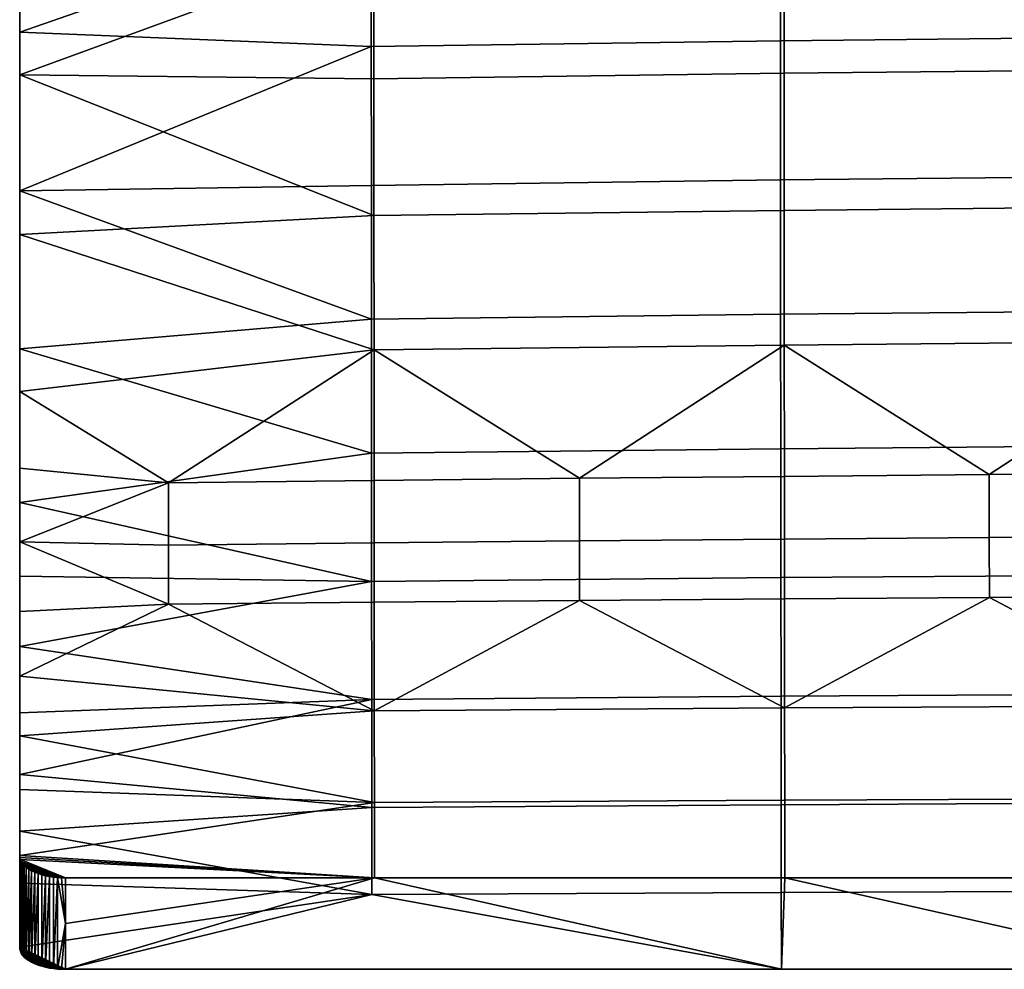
# Model space of a CAD drawing. Header units: millimetres. Extents: x -983 to 983, y -260 to 258.
# Tile 353 of 656: x 525 to 611, y -238 to -155. Entities that reach past the tile are written whole.
import ezdxf

# ---------------------------------------------------------------- set-up
doc = ezdxf.new("R2010")
doc.units = ezdxf.units.MM
doc.header["$MEASUREMENT"] = 0
doc.layers.add('ram', color=31, linetype='Continuous')

msp = doc.modelspace()

# ---------------------------------------------------------------- meshes
at = {"layer": 'ram'}
mesh = msp.add_polyface(dxfattribs=at)
corners = [(600, -127.666, 445.242), (600, -117.176, 444.119), (600, -127.933, 441), (600, -103.257, 442.575), (525, -197.547, 453.097), (525, -184.07, 456.502), (525, -194.522, 444.615), (525, -187.821, 446.557), (525, -174.059, 448.732), (525, -170.248, 458.046), (525, -160.082, 449.377), (525, -156.339, 458.378), (525, -146.157, 449.132), (525, -142.431, 457.984), (525, -132.23, 448.415), (525, -128.539, 457.2), (525, -118.305, 447.481), (525, -114.657, 456.245), (555.762, -133.693, 456.294), (591.562, -133.192, 455.083), (591.553, -121.262, 453.899), (555.754, -121.764, 455.314), (555.769, -145.636, 457.091), (591.573, -145.138, 456.08), (555.775, -157.598, 457.54), (591.584, -157.108, 456.726), (555.783, -169.762, 457.4), (591.594, -169.292, 456.777), (555.79, -181.488, 456.377), (591.604, -181.05, 455.926), (555.797, -193.219, 454.024), (591.615, -192.828, 453.72), (525, -142.431, 457.984), (525, -156.339, 458.378), (525, -128.539, 457.2), (525, -184.07, 456.502), (525, -197.547, 453.097), (555.805, -204.453, 449.923), (525, -170.248, 458.046), (525, -114.657, 456.245), (556.023, -201.074, 441.562), (538.026, -201.266, 441.676), (538.024, -195.816, 443.978), (556.02, -195.606, 443.833), (591.884, -136.427, 446.328), (555.984, -136.93, 447.499), (555.977, -125.127, 446.556), (591.873, -124.622, 445.182), (591.895, -148.243, 447.259), (555.991, -148.735, 448.228), (591.904, -159.951, 447.792), (555.998, -160.426, 448.563), (591.915, -171.957, 447.657), (556.006, -172.417, 448.233), (591.925, -183.748, 446.446), (556.013, -184.167, 446.843), (573.989, -195.416, 443.701), (591.936, -195.246, 443.584), (573.993, -200.901, 441.458), (591.94, -200.746, 441.366), (609.861, -195.097, 443.48), (525, -160.082, 449.377), (525, -146.157, 449.132), (525, -187.821, 446.557), (525, -174.059, 448.732), (525, -132.23, 448.415), (525, -118.305, 447.481), (525, -194.522, 444.615), (525, -200.98, 441.976), (555.97, -113.333, 445.516)]
mesh.append_faces([[corners[k] for k in face] for face in [(0, 1, 2, 2), (1, 3, 2, 2), (4, 5, 6, 6), (7, 6, 5, 5), (8, 7, 5, 5), (9, 10, 8, 8), (10, 9, 11, 11), (11, 12, 10, 10), (5, 9, 8, 8), (13, 14, 12, 12), (13, 15, 14, 14), (16, 14, 15, 15), (17, 16, 15, 15), (11, 13, 12, 12), (18, 19, 20, 21), (22, 23, 19, 18), (24, 25, 23, 22), (26, 27, 25, 24), (28, 29, 27, 26), (30, 31, 29, 28), (32, 22, 18, 18), (33, 24, 22, 22), (18, 21, 34, 34), (28, 35, 30, 30), (36, 37, 30, 30), (38, 28, 26, 26), (34, 32, 18, 18), (34, 21, 39, 39), (22, 32, 33, 33), (24, 38, 26, 26), (35, 36, 30, 30), (35, 28, 38, 38), (33, 38, 24, 24), (40, 41, 42, 43), (44, 45, 46, 47), (48, 49, 45, 44), (50, 51, 49, 48), (52, 53, 51, 50), (54, 55, 53, 52), (56, 43, 55, 55), (54, 57, 56, 56), (55, 54, 56, 56), (58, 40, 43, 56), (59, 58, 56, 57), (60, 57, 54, 54), (49, 61, 62, 62), (55, 63, 64, 64), (61, 53, 64, 64), (45, 62, 65, 65), (66, 46, 65, 65), (63, 42, 67, 67), (68, 67, 42, 42), (63, 55, 42, 42), (65, 46, 45, 45), (61, 49, 51, 51), (61, 51, 53, 53), (62, 45, 49, 49), (42, 55, 43, 43), (64, 53, 55, 55), (66, 69, 46, 46)]])
mesh = msp.add_polyface(dxfattribs=at)
corners = [(634.202, -151.399, 438.219), (638.68, -149.084, 438.073), (634.568, -150.722, 446.612), (629.549, -152.735, 438.303), (629.877, -152.137, 446.782), (642.678, -145.843, 437.869), (638.89, -148.423, 446.371), (625, -152.612, 446.89), (643.357, -144.624, 445.977), (642.678, -145.328, 446.051), (625, -153.151, 438.329), (615.798, -151.399, 438.219), (620.451, -152.735, 438.303), (620.123, -152.127, 446.942), (607.322, -145.843, 437.869), (611.32, -149.084, 438.073), (611.111, -148.393, 446.856), (615.434, -150.703, 446.933), (607.322, -145.287, 446.701), (607.008, -144.968, 446.682), (627.812, -230.402, 413.159), (627.5, -238.419, 417.248), (591.977, -230.402, 413.159), (663.333, -238.419, 417.248), (591.667, -238.419, 417.248), (627.416, -156.727, 456.092), (663.267, -156.454, 455.639), (663.258, -144.471, 454.732), (627.405, -144.749, 455.294), (627.427, -168.925, 456.293), (663.275, -168.663, 455.947), (627.437, -180.708, 455.574), (663.283, -180.463, 455.323), (627.447, -192.523, 453.484), (663.292, -192.305, 453.316), (627.458, -203.859, 449.573), (663.3, -203.674, 449.463), (627.469, -214.294, 443.665), (663.309, -214.138, 443.587), (627.479, -223.817, 435.739), (663.316, -223.684, 435.671), (627.489, -231.554, 427.086), (663.325, -231.453, 427.033), (591.584, -157.108, 456.726), (591.573, -145.138, 456.08), (591.594, -169.292, 456.777), (591.604, -181.05, 455.926), (591.615, -192.828, 453.72), (591.625, -204.119, 449.726), (591.636, -214.512, 443.774), (591.646, -224.003, 435.833), (591.656, -231.694, 427.16), (591.667, -238.419, 417.248), (627.5, -238.419, 417.248), (663.333, -238.419, 417.248), (627.74, -159.582, 447.193), (591.904, -159.951, 447.792), (591.895, -148.243, 447.259), (627.729, -147.86, 446.508), (627.75, -171.599, 447.21), (591.915, -171.957, 447.657), (627.761, -183.422, 446.139), (591.925, -183.748, 446.446), (627.771, -194.967, 443.391), (609.861, -195.097, 443.48), (627.781, -205.748, 438.453), (609.873, -205.855, 438.51), (609.867, -200.609, 441.285), (627.776, -200.491, 441.215), (591.945, -205.979, 438.576), (591.94, -200.746, 441.366), (591.936, -195.246, 443.584), (627.792, -215.338, 431.364), (591.956, -215.53, 431.462), (627.803, -223.456, 422.786), (591.966, -223.606, 422.867), (663.523, -159.318, 446.767), (663.515, -147.587, 445.973), (663.531, -171.343, 446.892), (663.539, -183.189, 445.92), (645.666, -194.857, 443.315), (645.675, -205.657, 438.405), (645.67, -200.391, 441.156), (591.977, -230.402, 413.159), (627.812, -230.402, 413.159)]
mesh.append_faces([[corners[k] for k in face] for face in [(0, 1, 2, 2), (3, 0, 4, 4), (1, 5, 6, 6), (3, 4, 7, 7), (8, 9, 5, 5), (6, 5, 9, 9), (2, 1, 6, 6), (0, 2, 4, 4), (7, 10, 3, 3), (11, 12, 13, 13), (14, 15, 16, 16), (15, 11, 17, 17), (11, 13, 17, 17), (16, 18, 14, 14), (17, 16, 15, 15), (13, 12, 7, 7), (14, 18, 19, 19), (10, 7, 12, 12), (20, 21, 22, 22), (20, 23, 21, 21), (21, 24, 22, 22), (25, 26, 27, 28), (29, 30, 26, 25), (31, 32, 30, 29), (33, 34, 32, 31), (35, 36, 34, 33), (37, 38, 36, 35), (39, 40, 38, 37), (41, 42, 40, 39), (43, 25, 28, 44), (45, 29, 25, 43), (46, 31, 29, 45), (47, 33, 31, 46), (48, 35, 33, 47), (49, 37, 35, 48), (50, 39, 37, 49), (51, 41, 39, 50), (51, 52, 53, 41), (41, 53, 54, 42), (55, 56, 57, 58), (59, 60, 56, 55), (61, 62, 60, 59), (61, 63, 64, 64), (62, 61, 64, 64), (65, 66, 67, 68), (66, 69, 70, 67), (67, 70, 71, 64), (68, 67, 64, 63), (66, 65, 72, 72), (73, 69, 66, 66), (72, 73, 66, 66), (74, 75, 73, 72), (76, 55, 58, 77), (78, 59, 55, 76), (79, 61, 59, 78), (80, 63, 61, 61), (81, 65, 68, 82), (82, 68, 63, 80), (72, 65, 81, 81), (83, 75, 74, 84)]])
mesh = msp.add_polyface(dxfattribs=at)
corners = [(556.049, -230.402, 413.159), (529, -234.411, 415.204), (529, -230.402, 413.159), (591.667, -238.419, 417.248), (591.977, -230.402, 413.159), (529, -238.419, 417.248), (528.662, -230.395, 413.172), (528.316, -230.374, 413.211), (527.615, -238.305, 417.467), (527.615, -230.287, 413.378), (527.965, -230.339, 413.28), (527.965, -238.357, 417.369), (528.662, -238.413, 417.261), (528.316, -238.392, 417.3), (555.805, -204.453, 449.923), (591.625, -204.119, 449.726), (591.615, -192.828, 453.72), (555.797, -193.219, 454.024), (555.812, -214.792, 443.914), (591.636, -214.512, 443.774), (555.819, -224.243, 435.954), (591.646, -224.003, 435.833), (555.826, -231.875, 427.255), (591.656, -231.694, 427.16), (591.667, -238.419, 417.248), (525, -210.158, 447.272), (525, -221.353, 439.038), (525, -236.48, 420.749), (529, -238.419, 417.248), (525, -226.333, 434.183), (527.615, -238.305, 417.467), (527.965, -238.357, 417.369), (528.662, -238.413, 417.261), (528.316, -238.392, 417.3), (527.27, -238.237, 417.597), (525, -197.547, 453.097), (525, -203.999, 450.501), (525, -215.955, 443.426), (525, -230.869, 428.91), (556.027, -206.277, 438.735), (538.028, -206.451, 438.828), (538.026, -201.266, 441.676), (556.023, -201.074, 441.562), (591.945, -205.979, 438.576), (573.998, -206.12, 438.651), (573.993, -200.901, 441.458), (591.94, -200.746, 441.366), (591.956, -215.53, 431.462), (556.034, -215.778, 431.588), (591.966, -223.606, 422.867), (556.041, -223.8, 422.971), (525, -222.665, 424.743), (525, -217.958, 429.89), (556.049, -230.402, 413.159), (525.015, -228.617, 416.36), (525, -228.442, 416.65), (525.059, -228.794, 416.061), (525, -212.753, 434.533), (525, -200.98, 441.976), (525, -207.08, 438.592), (538.024, -195.816, 443.978), (529, -230.402, 413.159), (526.934, -230.133, 413.668), (526.613, -230.032, 413.858), (526.312, -229.915, 414.075), (527.965, -230.339, 413.28), (527.615, -230.287, 413.378), (527.27, -230.218, 413.508), (528.662, -230.395, 413.172), (528.316, -230.374, 413.211), (591.977, -230.402, 413.159)]
mesh.append_faces([[corners[k] for k in face] for face in [(0, 1, 2, 2), (3, 0, 4, 4), (0, 5, 1, 1), (3, 5, 0, 0), (6, 1, 7, 7), (8, 9, 10, 11), (11, 10, 7, 7), (1, 6, 2, 2), (12, 13, 1, 1), (7, 13, 11, 11), (5, 12, 1, 1), (7, 1, 13, 13), (14, 15, 16, 17), (18, 19, 15, 14), (20, 21, 19, 18), (22, 23, 21, 20), (23, 22, 24, 24), (14, 25, 18, 18), (18, 26, 20, 20), (22, 27, 28, 28), (20, 29, 22, 22), (28, 30, 31, 31), (32, 28, 33, 33), (31, 33, 28, 28), (34, 30, 28, 28), (24, 22, 28, 28), (14, 35, 36, 36), (37, 18, 25, 25), (25, 14, 36, 36), (26, 29, 20, 20), (29, 38, 22, 22), (22, 38, 27, 27), (26, 18, 37, 37), (39, 40, 41, 42), (43, 44, 45, 46), (44, 39, 42, 45), (44, 43, 47, 47), (48, 39, 44, 44), (47, 48, 44, 44), (49, 50, 48, 47), (51, 52, 50, 50), (53, 54, 55, 55), (54, 53, 56, 56), (57, 48, 52, 52), (58, 40, 59, 59), (40, 57, 59, 59), (41, 58, 60, 60), (51, 50, 55, 55), (53, 61, 56, 56), (40, 58, 41, 41), (62, 63, 61, 61), (63, 64, 61, 61), (65, 66, 61, 61), (67, 61, 66, 66), (68, 69, 61, 61), (65, 61, 69, 69), (57, 40, 48, 48), (52, 48, 50, 50), (49, 70, 53, 50), (55, 50, 53, 53), (40, 39, 48, 48)]])
mesh = msp.add_polyface(dxfattribs=at)
corners = [(526.613, -238.052, 417.948), (526.613, -230.032, 413.858), (526.934, -230.133, 413.668), (526.934, -238.152, 417.757), (526.312, -229.915, 414.075), (526.037, -237.805, 418.408), (526.037, -229.783, 414.317), (526.312, -237.935, 418.165), (527.615, -230.287, 413.378), (527.27, -238.237, 417.597), (527.27, -230.218, 413.508), (525.137, -228.971, 415.758), (525.059, -236.826, 420.157), (525.059, -228.794, 416.061), (525, -232.461, 418.699), (525.015, -228.617, 416.36), (525, -228.442, 416.65), (525.79, -229.639, 414.581), (525.575, -237.507, 418.953), (525.575, -229.483, 414.861), (525.395, -229.318, 415.154), (525.248, -237.174, 419.548), (525.248, -229.147, 415.454), (525.395, -237.344, 419.246), (525.137, -237.001, 419.853), (525.79, -237.661, 418.672), (527.615, -238.305, 417.467), (525.015, -236.651, 420.457), (525, -236.48, 420.749), (525, -230.869, 428.91), (525, -226.333, 434.183), (525, -222.665, 424.743), (525, -221.353, 439.038), (525, -217.958, 429.89), (525, -215.955, 443.426), (525, -212.753, 434.533), (525, -210.158, 447.272), (525, -207.08, 438.592), (525, -203.999, 450.501), (525, -200.98, 441.976), (525, -197.547, 453.097), (525, -194.522, 444.615), (525.395, -237.344, 419.246), (525.575, -237.507, 418.953), (529, -238.419, 417.248), (525.248, -237.174, 419.548), (525.79, -237.661, 418.672), (526.312, -237.935, 418.165), (526.613, -238.052, 417.948), (527.27, -238.237, 417.597), (526.934, -238.152, 417.757), (526.037, -237.805, 418.408), (525.015, -236.651, 420.457), (525.059, -236.826, 420.157), (525.137, -237.001, 419.853), (525, -236.48, 420.749), (529, -230.402, 413.159), (525.395, -229.318, 415.154), (525.248, -229.147, 415.454), (525.137, -228.971, 415.758), (525.575, -229.483, 414.861), (525.059, -228.794, 416.061), (526.037, -229.783, 414.317), (526.312, -229.915, 414.075), (525.79, -229.639, 414.581), (527.27, -230.218, 413.508), (526.934, -230.133, 413.668)]
mesh.append_faces([[corners[k] for k in face] for face in [(0, 1, 2, 3), (4, 5, 6, 6), (7, 4, 1, 1), (8, 9, 10, 10), (10, 3, 2, 2), (11, 12, 13, 13), (14, 15, 13, 13), (14, 16, 15, 15), (14, 13, 12, 12), (17, 18, 19, 19), (20, 21, 22, 22), (20, 19, 23, 23), (24, 11, 22, 22), (6, 25, 17, 17), (10, 9, 3, 3), (9, 8, 26, 26), (1, 0, 7, 7), (21, 24, 22, 22), (14, 12, 27, 27), (12, 11, 24, 24), (27, 28, 14, 14), (25, 18, 17, 17), (20, 23, 21, 21), (18, 23, 19, 19), (5, 25, 6, 6), (5, 4, 7, 7), (29, 14, 28, 28), (29, 30, 31, 31), (31, 14, 29, 29), (30, 32, 31, 31), (33, 32, 34, 34), (31, 32, 33, 33), (35, 33, 34, 34), (16, 14, 31, 31), (34, 36, 35, 35), (37, 35, 36, 36), (37, 36, 38, 38), (38, 39, 37, 37), (40, 41, 39, 39), (38, 40, 39, 39), (42, 43, 44, 44), (42, 44, 45, 45), (43, 46, 44, 44), (47, 48, 44, 44), (49, 44, 50, 50), (50, 44, 48, 48), (51, 47, 44, 44), (51, 44, 46, 46), (44, 52, 53, 53), (45, 44, 54, 54), (54, 44, 53, 53), (52, 44, 55, 55), (56, 57, 58, 58), (56, 58, 59, 59), (60, 57, 56, 56), (61, 56, 59, 59), (62, 56, 63, 63), (56, 62, 64, 64), (56, 65, 66, 66), (56, 64, 60, 60)]])

doc.saveas('drawing.dxf')
